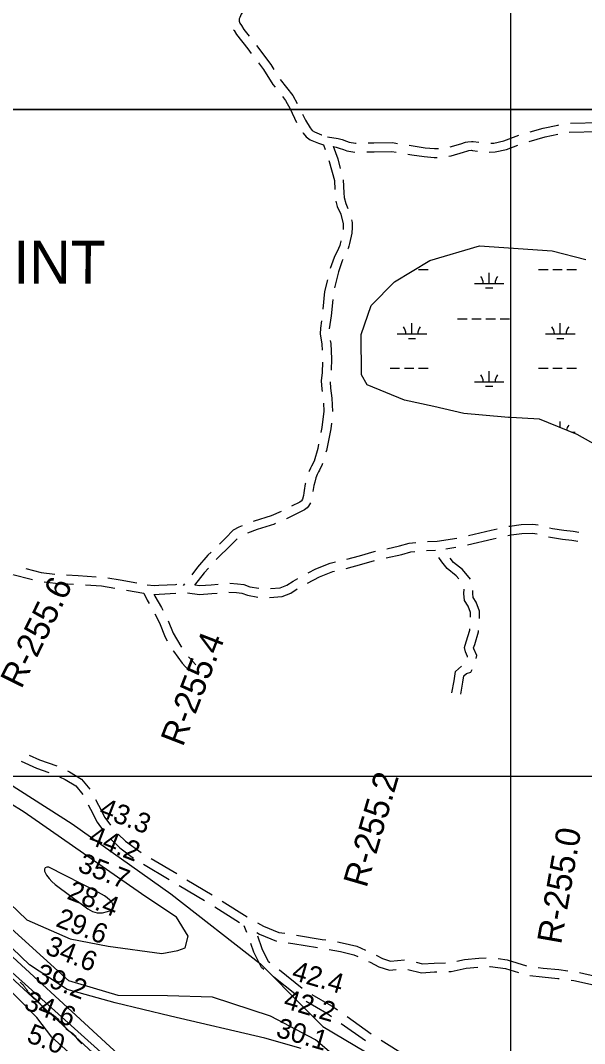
# Model space of a CAD drawing. Extents: x 3263578 to 3301413, y 764927 to 798602.
# Drawn here: x 3284415 to 3286323, y 787047 to 790507 of the extents above; entities that cross this region are included whole.
import ezdxf

# ---------------------------------------------------------------- set-up
doc = ezdxf.new("R2010")
doc.units = 0
for name, color, linetype in [('V-GRID-MAJR', 7, 'Continuous'), ('V-RIVR-RANG', 7, 'Continuous'), ('V-RIVR-RANG-IDEN', 7, 'Continuous'), ('V-ROAD-CNTR', 7, 'Continuous'), ('V-SITE-VEGE', 7, 'Continuous'), ('V-TOPO-DPTH', 7, 'Continuous'), ('V-TOPO-GNAM-IDEN', 7, 'Continuous'), ('V-TOPO-MAJR', 7, 'Continuous'), ('V-TOPO-MINR', 7, 'Continuous'), ('V-WETL-SWMP', 7, 'Continuous')]:
    doc.layers.add(name, color=color, linetype=linetype)

msp = doc.modelspace()

# ---------------------------------------------------------------- linework, layer by layer
at = {"layer": 'V-GRID-MAJR'}
for points in [[(3286075.4, 775830.8), (3286074.5, 781889.4), (3286073.6, 787951.5), (3286072.7, 794013.5), (3286072.7, 794016.9)], [(3267732.7, 787953.5), (3270352.8, 787952.6), (3275593.1, 787951.5), (3280833.3, 787951.1), (3286073.6, 787951.5), (3291313.9, 787952.6), (3296554.1, 787954.5), (3299174.3, 787955.8)]]:
    msp.add_spline(points, degree=3, dxfattribs=at)
at = {"layer": 'V-ROAD-CNTR'}
for p, q in [((3286275.6, 790159.3), (3286375.6, 790161.3)), ((3286271.1, 790129.2), (3286371, 790131.2)), ((3284969.3, 788601.1), (3284965, 788595.6)), ((3284857.1, 787672.8), (3284943.1, 787621.7)), ((3284831.2, 787653.3), (3284917.2, 787602.2)), ((3284977.4, 787601.2), (3285063.4, 787550.1)), ((3284951.6, 787581.7), (3285037.5, 787530.6)), ((3285097.4, 787529), (3285181.8, 787475.5)), ((3285071.6, 787509.8), (3285156.1, 787456.3)), ((3285180.1, 787423.2), (3285171.5, 787445.3)), ((3285581.3, 787056.6), (3285499.8, 787114.5)), ((3285601.1, 787079.3), (3285519.6, 787137.2)), ((3285719.4, 787004.4), (3285634.9, 787057.8))]:
    msp.add_line(p, q, dxfattribs=at)
for points in [[(3285168.8, 790539), (3285168, 790537.9), (3285161.5, 790528), (3285156.3, 790516.9), (3285154.5, 790511.8), (3285154.1, 790508.7), (3285154.5, 790503.6), (3285156.7, 790497.3), (3285162.3, 790489), (3285170.2, 790476.2), (3285188.2, 790453.2)], [(3285135.7, 790474.9), (3285137.1, 790472.8), (3285145.6, 790459), (3285183.9, 790410.1), (3285195.5, 790394.9)], [(3285212.8, 790421.7), (3285261.7, 790357.5), (3285271.9, 790341.2)], [(3285219.8, 790363.1), (3285237, 790340.5), (3285268.2, 790290.3), (3285275.9, 790280.5)], [(3285293.1, 790307.2), (3285336, 790252.6), (3285351.1, 790226)], [(3285300.6, 790249), (3285311, 790235.8), (3285327, 790207.6), (3285348.9, 790161.8)], [(3285368.6, 790190.1), (3285378.4, 790169.6), (3285394.9, 790143.3), (3285401.8, 790135), (3285409.4, 790129.7), (3285433.2, 790119.9), (3285433.6, 790119.8)], [(3286139.2, 790130), (3286182.4, 790141.9), (3286232.3, 790152.3), (3286236.4, 790153.4)], [(3285369.4, 790127.5), (3285370.5, 790125.7), (3285381.3, 790112.8), (3285394.9, 790103.2), (3285422.9, 790091.7), (3285439.3, 790086.5), (3285444.9, 790070.5)], [(3286005.3, 790091.2), (3286016.1, 790091.6), (3286050.4, 790099.4), (3286101, 790118.4)], [(3286135, 790097.7), (3286189.5, 790112.7), (3286232, 790121.6)], [(3285453.3, 790113.3), (3285489.7, 790107.7), (3285502.7, 790103.6), (3285518.1, 790097.9), (3285526.3, 790094.7), (3285548.4, 790091.6), (3285550.4, 790091.7)], [(3285472.9, 790081.2), (3285487.8, 790038.7), (3285496.6, 790006.5)], [(3285590.4, 790092.4), (3285610.5, 790092.8), (3285673.5, 790093.6), (3285690.1, 790090.9)], [(3285729.6, 790084.5), (3285743.4, 790082.2), (3285783.9, 790075.8), (3285815.8, 790073.2), (3285828.8, 790073.2)], [(3285868.3, 790079), (3285903.9, 790089.6), (3285920.4, 790095.1), (3285927.9, 790096.5), (3285940.2, 790097.5), (3285946.6, 790096.9), (3285965.5, 790094.7)], [(3286000.7, 790061), (3286020.1, 790061.8), (3286059, 790070.6), (3286097.1, 790084.9)], [(3285472.9, 790080), (3285482.8, 790078.4), (3285493, 790075.2), (3285507.3, 790069.9), (3285518.6, 790065.4), (3285545.8, 790061.7)], [(3285585.8, 790062.3), (3285611, 790062.8), (3285671.3, 790063.6), (3285685.6, 790061.3)], [(3285725, 790054.8), (3285738.6, 790052.6), (3285780.3, 790046), (3285814.6, 790043.2), (3285824.2, 790043.2)], [(3285863.9, 790047.4), (3285871.5, 790048.6), (3285913, 790061), (3285927.8, 790066), (3285931.7, 790066.7), (3285940.1, 790067.4), (3285943.6, 790067.1), (3285961, 790065)], [(3285458, 790032.8), (3285459.1, 790029.7), (3285476.8, 789965.5), (3285477.7, 789935.3)], [(3285506.7, 789967.9), (3285508, 789924), (3285509.5, 789908.2), (3285514.9, 789887.2), (3285522.6, 789870.3)], [(3285481.7, 789895.7), (3285486.5, 789877.2), (3285498.1, 789851.6), (3285506.4, 789819.4), (3285506.7, 789806.4), (3285506.4, 789799.8)], [(3285534.1, 789832.1), (3285536.3, 789823.5), (3285536.7, 789806.2), (3285535.9, 789786.8), (3285528, 789752.9), (3285525.3, 789743), (3285523.1, 789735.7), (3285522.5, 789734.1)], [(3285499, 789760.7), (3285498.9, 789760.2), (3285496.5, 789751.3), (3285494.8, 789745.6), (3285490.7, 789735.4), (3285475.4, 789705.6), (3285462.7, 789667.8)], [(3285505.3, 789698.1), (3285503.1, 789693.9), (3285490.7, 789657), (3285477.2, 789602.3)], [(3285452.9, 789629.1), (3285443.4, 789590.2), (3285437.4, 789530.5)], [(3285470.8, 789562.9), (3285465.2, 789507.5), (3285459.3, 789463.8), (3285459.3, 789463.6)], [(3285432.7, 789490.8), (3285429.4, 789466.5), (3285428.5, 789447.4), (3285434.4, 789411.5), (3285435.3, 789391.5)], [(3285462.7, 789423.9), (3285464.2, 789414.6), (3285466.7, 789362.7), (3285465.5, 789324.1)], [(3285436.3, 789351.6), (3285435.3, 789316.1), (3285431.8, 789288.2), (3285433.9, 789259.7), (3285435, 789252)], [(3285462.2, 789284.4), (3285463.8, 789262.9), (3285468.5, 789229.1), (3285470.6, 789184.9)], [(3285439.3, 789212.3), (3285440.5, 789185.6), (3285434.6, 789129.9), (3285431.2, 789113)], [(3285466.4, 789145.1), (3285464.3, 789125.3), (3285449.6, 789052.6), (3285448, 789046.9)], [(3285423.3, 789073.8), (3285420.5, 789059.8), (3285407.7, 789016.3), (3285398.8, 788999.3), (3285395.8, 788992.8)], [(3285396, 788993.2), (3285391, 788982.9), (3285390.1, 788980.6)], [(3285423, 788980), (3285418.6, 788971.1), (3285414.3, 788959.6), (3285410.4, 788945.6), (3285407.5, 788933.8), (3285404.2, 788914.2)], [(3285436.7, 789008.6), (3285435.6, 789004.9), (3285425.7, 788986.1), (3285423.2, 788980.4)], [(3285378.6, 788942.3), (3285378.1, 788939.9), (3285374.2, 788916.9), (3285373.2, 788909.4), (3285371.6, 788900.8), (3285368.5, 788887.4), (3285365.4, 788882.7), (3285364.3, 788881.4), (3285359.5, 788878), (3285332, 788863.9)], [(3285396.3, 788875.1), (3285389.4, 788864.5), (3285384.6, 788859), (3285375.2, 788852.3), (3285314.6, 788821.3), (3285314.2, 788821.1)], [(3285296.2, 788846), (3285263.2, 788831.6), (3285205, 788813.5), (3285202.2, 788812.4)], [(3285277.5, 788805.1), (3285273.7, 788803.5), (3285214.8, 788785.1), (3285182.9, 788773)], [(3286066.5, 788796.4), (3286069.8, 788797.1), (3286108.8, 788802.2), (3286148, 788803.2), (3286165.9, 788800.7)], [(3285164.8, 788798.2), (3285153.2, 788793.8), (3285134.5, 788782.7), (3285107.7, 788755.9), (3285087.7, 788736.3)], [(3285930.2, 788764.6), (3286007.3, 788782.6), (3286027.6, 788787.3)], [(3286063.4, 788764.8), (3286075.2, 788767.6), (3286111.1, 788772.3), (3286146.3, 788773.1), (3286162.6, 788770.8)], [(3286204.7, 788791.1), (3286214.1, 788788.9), (3286252.3, 788782.7), (3286284.4, 788779.4), (3286303.5, 788776.2)], [(3285148.2, 788754), (3285128.8, 788734.6), (3285077, 788683.7)], [(3285654.5, 788720.5), (3285697.1, 788729.9), (3285729.2, 788739), (3285752, 788741.9)], [(3285791.9, 788744.3), (3285824.5, 788745.6), (3285891.1, 788756.2)], [(3285927, 788733.1), (3286014.1, 788753.3), (3286024.4, 788755.7)], [(3286201.3, 788761.1), (3286208.2, 788759.4), (3286248.4, 788753), (3286280.3, 788749.7), (3286300.2, 788746.3)], [(3285059.2, 788708.3), (3285048.9, 788698.1), (3285013.5, 788657.5), (3284994, 788632.6)], [(3285519, 788685.4), (3285561.5, 788696.8), (3285610.8, 788710.9), (3285615.4, 788711.9)], [(3285651.3, 788689.1), (3285704.4, 788700.8), (3285735.1, 788709.5), (3285748.8, 788711.2)], [(3285788.6, 788714.1), (3285819, 788715.3)], [(3285853.7, 788719.8), (3285887.8, 788725.3)], [(3285387.7, 788638.9), (3285414, 788652.5), (3285462.3, 788671.9), (3285480.2, 788675.8)], [(3285516, 788653.5), (3285569.6, 788667.9), (3285612.4, 788680.1)], [(3285897.3, 788618.2), (3285888.6, 788628.5), (3285857.8, 788653.1), (3285839.7, 788676.1), (3285829.4, 788690.6)], [(3285937.3, 788617.2), (3285909.6, 788650.1), (3285879.2, 788674.3), (3285868.1, 788688.6)], [(3284358.7, 788641.4), (3284384.3, 788634), (3284455.5, 788616.5)], [(3284432.6, 788653), (3284484.8, 788640.2), (3284530.7, 788634.3)], [(3284570.6, 788631.6), (3284609.9, 788629.4), (3284670.4, 788625.6)], [(3285050.3, 788654.1), (3285036.6, 788638.4), (3285003.9, 788596.6)], [(3285385.8, 788604.1), (3285426.5, 788625.2), (3285471.1, 788643.2), (3285477, 788644.4)], [(3284494.7, 788608.7), (3284532.9, 788603.7), (3284594.3, 788600.2)], [(3284634.2, 788597.8), (3284688.5, 788594.4), (3284733.5, 788587.3)], [(3284710.1, 788621.4), (3284752.2, 788614.8), (3284808.8, 788604.9)], [(3284843.7, 788598.7), (3284866.8, 788596.2), (3284882.4, 788597), (3284939.4, 788599.8), (3284943.5, 788600)], [(3285004.2, 788598.1), (3285021.3, 788595.9), (3285059.9, 788598.5), (3285082.9, 788601)], [(3285122.7, 788603.7), (3285148.6, 788601.7), (3285170, 788599), (3285190.4, 788592), (3285220.8, 788586.8)], [(3285260.7, 788585.4), (3285293.3, 788588.4), (3285315.5, 788597.2), (3285336.9, 788610.6), (3285352.6, 788619.8)], [(3284773, 788580.7), (3284831.9, 788570.4), (3284843, 788546.8), (3284849.8, 788534.7)], [(3284866.3, 788566.1), (3284883.9, 788567), (3284940.2, 788569.8)], [(3284866.8, 788566.6), (3284869.7, 788560.5), (3284891.5, 788521.7), (3284896.2, 788512.4)], [(3284980.1, 788570.9), (3285020.5, 788565.8), (3285062.5, 788568.6), (3285079.6, 788570.5)], [(3285119.4, 788573.9), (3285145.5, 788571.8), (3285163.2, 788569.7), (3285183, 788562.9), (3285217.6, 788556.9)], [(3285257.5, 788555), (3285300.4, 788558.9), (3285329.2, 788570.4), (3285351.1, 788584.2)], [(3285937.6, 788489.4), (3285937.2, 788504.2), (3285929.5, 788526.3), (3285916.9, 788544.9), (3285915, 788568.6), (3285915.8, 788584.1)], [(3285967.7, 788483.9), (3285967, 788509.6), (3285956.6, 788539.9), (3285946.2, 788555.2), (3285945, 788569.1), (3285945.5, 788578.8)], [(3284869.1, 788499.7), (3284884.4, 788469.4), (3284904.2, 788421.2), (3284911.3, 788409.2)], [(3284913.9, 788476.6), (3284931.1, 788434.6), (3284957.3, 788390.4), (3284959.2, 788387.7)], [(3285926.8, 788354.2), (3285927.1, 788356), (3285920.4, 788371.8), (3285916.4, 788386.7), (3285922.7, 788405.3), (3285934.4, 788445.4), (3285934.9, 788449.6)], [(3285956.3, 788348.7), (3285958.1, 788359.7), (3285948.9, 788381.6), (3285947.7, 788385.7), (3285951.3, 788396.3), (3285964, 788439.6), (3285964.5, 788444.1)], [(3284931.7, 788374.8), (3284932.2, 788373.9), (3284961.5, 788333.4), (3284985.6, 788307.1)], [(3284982.7, 788355.3), (3284984.8, 788352.4), (3285007.8, 788327.3)], [(3285874.4, 788233.4), (3285881.4, 788273.8), (3285886.2, 788305.1), (3285906.3, 788323.5)], [(3285903.9, 788228.2), (3285911, 788268.9), (3285914.2, 788290.1), (3285924, 788299), (3285937.7, 788303.1), (3285942.2, 788311.8)], [(3284444.2, 788022.4), (3284479.5, 788006.2), (3284537.2, 787986.1)], [(3284417.5, 788001.6), (3284468.3, 787978.4), (3284510, 787963.8)], [(3284547, 787948.9), (3284566.1, 787939.9), (3284601.6, 787918.5), (3284625.2, 787889.4)], [(3284573.6, 787969.5), (3284580.2, 787966.4), (3284621.5, 787941.5), (3284649.6, 787907)], [(3284668.8, 787872.1), (3284678, 787853.6), (3284699.9, 787811.6), (3284718.7, 787785.7)], [(3284644.1, 787854.3), (3284651.3, 787840), (3284674.3, 787795.8), (3284694.4, 787768.2)], [(3284720.4, 787738), (3284750.4, 787708.7), (3284797.4, 787674.6)], [(3284745.1, 787755.8), (3284769.8, 787731.7), (3284822.8, 787693.3)], [(3285216.4, 787455.4), (3285236.5, 787444), (3285288.9, 787423), (3285309.1, 787420.1)], [(3285214.2, 787422.2), (3285223.5, 787416.9), (3285281, 787393.9)], [(3285238.2, 787297.5), (3285229.6, 787304), (3285204.4, 787356.4), (3285194.1, 787385.8)], [(3285258, 787320.2), (3285253.4, 787323.6), (3285232.2, 787367.9), (3285217.3, 787410.6)], [(3285320.6, 787388.1), (3285336.2, 787385.8), (3285419.2, 787371.7)], [(3285348.7, 787414.1), (3285434.7, 787399.5), (3285447.3, 787397.4)], [(3285486.8, 787390.9), (3285502.9, 787388.3), (3285552.2, 787376), (3285582.1, 787362.5)], [(3285458.7, 787365.1), (3285496.8, 787358.9), (3285542.3, 787347.5), (3285555.5, 787341.6)], [(3285592, 787325.2), (3285597.6, 787322.7), (3285627.2, 787307), (3285662.9, 787295), (3285685.5, 787297.2)], [(3285618.4, 787345.7), (3285639.1, 787334.7), (3285666.4, 787325.5), (3285713.9, 787330.1)], [(3285752.8, 787322), (3285774.3, 787316.4), (3285813.7, 787319.6), (3285852, 787320.2)], [(3285891.3, 787325.9), (3285917.3, 787332), (3285964.9, 787335.9), (3285990.5, 787337)], [(3286030.3, 787334.5), (3286061.6, 787330.7), (3286126.9, 787310.2)], [(3285367.8, 787233.5), (3285290.5, 787295.9), (3285290, 787296.3)], [(3285725.1, 787298.2), (3285771.7, 787286.1), (3285815.1, 787289.6), (3285823.4, 787289.8)], [(3285863.4, 787290.4), (3285872, 787290.6), (3285921.9, 787302.3), (3285961.9, 787305.6)], [(3286001.9, 787307.5), (3286003.1, 787307.5), (3286055.2, 787301.2), (3286099.3, 787287.4)], [(3286166.4, 787304.4), (3286182.8, 787302.3), (3286236.1, 787297.2), (3286265.8, 787293.6)], [(3286305.3, 787287.4), (3286360.1, 787274.8), (3286402.6, 787264.4)], [(3285348.1, 787210.9), (3285272.1, 787272.2), (3285270.2, 787273.6)], [(3286138, 787277.6), (3286179.6, 787272.5), (3286232.9, 787267.4), (3286237.4, 787266.8)], [(3286277.1, 787262), (3286286.5, 787260.9), (3286353.2, 787245.6), (3286374.7, 787240.4)], [(3285487, 787160.3), (3285467.7, 787173.9), (3285401.5, 787212.2)], [(3285467.1, 787137.6), (3285451.5, 787148.7), (3285381.5, 787189.1)]]:
    msp.add_lwpolyline(points, dxfattribs=at)
at = {"layer": 'V-SITE-VEGE'}
msp.add_line((3281686.3, 790206), (3288056.1, 790206), dxfattribs=at)
for points in [[(3288056.1, 790206), (3281686.3, 790206)], [(3284413.3, 787255.6), (3284414.9, 787254.2), (3284416.1, 787252.5), (3284420.6, 787247.8), (3284422.2, 787246.5), (3284423.9, 787244.8), (3284425.9, 787242.8), (3284427.5, 787240.5), (3284429.2, 787238.3), (3284431, 787235.8), (3284432.9, 787233.3), (3284433.9, 787231.7), (3284434.9, 787230.4), (3284436.2, 787228.4), (3284436.6, 787227.4), (3284438.5, 787224.3), (3284439.9, 787222.7), (3284442.9, 787219.8), (3284445.2, 787217.3), (3284446.2, 787215.8), (3284454.3, 787207.4), (3284456.6, 787205.3), (3284457.8, 787203.8), (3284460.2, 787201.8), (3284461.6, 787200.3), (3284465.3, 787197), (3284467.9, 787194.3), (3284471, 787191.6), (3284475.7, 787186.6), (3284477.3, 787185.2), (3284479.1, 787183.3)], [(3284479.1, 787183.3), (3284480.5, 787182.3), (3284481.2, 787181.3), (3284482.6, 787179.8), (3284483.6, 787179), (3284484.6, 787177.5), (3284486.4, 787175.5), (3284488.7, 787171.6), (3284489.8, 787168.9), (3284491.2, 787167.7), (3284493, 787165.2), (3284494.1, 787164.2), (3284495.7, 787162.5), (3284497.9, 787160.5), (3284499.5, 787159.4), (3284502.2, 787157.1), (3284503.2, 787156.7), (3284504, 787156.1), (3284506, 787155), (3284507.8, 787154.2), (3284509.4, 787152.9), (3284510.4, 787152.5), (3284512.8, 787151), (3284515, 787150), (3284516.9, 787148.5), (3284522.7, 787145.3), (3284524.3, 787144.9), (3284524.9, 787144.1), (3284525.9, 787143.4), (3284527.7, 787141.8), (3284531, 787139.5), (3284533.4, 787137.6), (3284535, 787136.1), (3284536.2, 787135.3), (3284538.1, 787133.2), (3284539.3, 787131.6), (3284543, 787127.3), (3284544.4, 787125.8), (3284545.8, 787124.6), (3284546.8, 787123.3), (3284548.7, 787121.5), (3284552.1, 787117.7), (3284553.5, 787116.5), (3284556.2, 787113.6), (3284558.6, 787110.5), (3284563.1, 787105.2), (3284564.2, 787103.5), (3284565.6, 787101.9), (3284568.2, 787099.4), (3284569.7, 787097.5), (3284576.6, 787091.3), (3284584.8, 787085.9), (3284587.2, 787084.6), (3284590.7, 787081.9), (3284597.6, 787076.1), (3284600.2, 787073.4), (3284600.8, 787072.5), (3284601.6, 787071.3), (3284602.5, 787069.3), (3284603.3, 787067.8), (3284603.9, 787067), (3284604.6, 787065.4), (3284606.4, 787062.7), (3284607.4, 787061.5), (3284607.9, 787060.5), (3284609.3, 787059.2), (3284611.7, 787056.7), (3284612.9, 787055.3), (3284616.4, 787052.2), (3284618.2, 787050.3), (3284619.2, 787049.7), (3284620, 787048.7), (3284622.5, 787046.4)]]:
    msp.add_lwpolyline(points, dxfattribs=at)
at = {"layer": 'V-TOPO-DPTH'}
msp.add_lwpolyline([(3287407, 784330.7), (3287311.5, 784434.4), (3287196.3, 784560), (3287127.7, 784631.4), (3287054.2, 784749.6), (3286985.6, 784843.2), (3286904.8, 784968.7), (3286811.8, 785128.7), (3286743.3, 785244.4), (3286689.3, 785296.2), (3285860.1, 785897.9), (3285198, 786519), (3284396.1, 787258.3), (3284165.5, 787472.7), (3284069.9, 787561.4), (3283479.1, 788192.1), (3283405.6, 788288.2), (3283042.1, 788658.5)], dxfattribs=at)
at = {"layer": 'V-TOPO-MAJR'}
for points in [[(3285363.9, 787031), (3285241.1, 787065.7), (3284921.8, 787140.3), (3284735.1, 787185), (3284573, 787229.6), (3284445.4, 787313.5), (3284268.8, 787481.1), (3284057.8, 787634), (3283533.5, 788305), (3283423.1, 788396.3), (3283271, 788519.5), (3283111.4, 788661)], [(3284674.5, 787489.4), (3284691.6, 787489.6), (3284709.3, 787493.4), (3284717, 787496.3), (3284724.5, 787503), (3284728.5, 787510.3), (3284727.2, 787518.5), (3284722.4, 787527.3), (3284716.6, 787532.4), (3284707.7, 787539.5), (3284698.6, 787546.2), (3284688.9, 787552.2), (3284679, 787557.7), (3284510.1, 787643.1), (3284503.3, 787643.2), (3284498.4, 787641.4), (3284496.4, 787636.6), (3284496.2, 787629.7), (3284503.2, 787617.1), (3284511.3, 787605.4), (3284521, 787595), (3284531.9, 787585.5), (3284642.1, 787502.7), (3284658, 787494.3), (3284674.5, 787489.4)]]:
    msp.add_lwpolyline(points, dxfattribs=at)
at = {"layer": 'V-TOPO-MINR'}
for points in [[(3283483, 788673.9), (3283706, 788480.4), (3283912, 788302.9), (3284073.8, 788140.3), (3284279.9, 787987.4), (3284589.1, 787790), (3284922.8, 787553.2), (3285227, 787316.5), (3285374.1, 787168.6), (3285437.8, 787104.6), (3285653.8, 786976.2), (3285938.4, 786749.4), (3286262.3, 786566.7), (3286856.1, 786152.3), (3287224.2, 785890.9), (3287641.3, 785604.7), (3287818, 785501.1)], [(3285886.9, 785838.9), (3284520.9, 787068.7), (3284469.5, 787135.2), (3284280.7, 787327.4), (3284094.4, 787512.2), (3284018.3, 787581.2), (3283113.8, 788547), (3283020.2, 788657.8)], [(3283042.1, 788658.5), (3283405.6, 788288.2), (3283479.1, 788192.1), (3284069.9, 787561.4), (3284165.5, 787472.7), (3284396.1, 787258.3), (3285198, 786519), (3285860.1, 785897.9), (3286689.3, 785296.2), (3286743.3, 785244.4), (3286811.8, 785128.7), (3286904.8, 784968.7), (3286985.6, 784843.2), (3287054.2, 784749.6), (3287127.7, 784631.4), (3287196.3, 784560), (3287311.5, 784434.4), (3287407, 784330.7)], [(3287559.9, 784662.7), (3287020.5, 785039.7), (3286873.4, 785182.6), (3286777.7, 785264), (3286704.1, 785308.4), (3286613.3, 785379.9), (3285887.1, 785905.2), (3285220.1, 786538.6), (3284386.3, 787287.8), (3284177.9, 787492.3), (3284055.2, 787588.5), (3283516, 788199.4), (3283454.8, 788280.7), (3283398.4, 788339.8), (3283265.9, 788458.1), (3283104.1, 788623.2), (3283064.3, 788659.3)], [(3283087.3, 788660.1), (3283339.6, 788440.7), (3283491.7, 788319.9), (3284052.8, 787608.2), (3284173.1, 787531.7), (3284273.6, 787450.3), (3284344.7, 787378.9), (3285002, 786775.1), (3285058.3, 786708.6), (3285124.5, 786647), (3285188.3, 786587.8), (3285838.1, 785961.9), (3285877.3, 785932.3), (3286672.3, 785362.6), (3286716.5, 785340.3), (3286773, 785318.1), (3286905.5, 785251.4), (3287052.8, 785165), (3287195.1, 785063.9), (3287384.1, 784955.3), (3287514.1, 784866.4), (3287633.9, 784823.7)], [(3284264.3, 787628.5), (3284435.9, 787465.9), (3284583.2, 787401.6), (3284711, 787376.7), (3284892.8, 787351.7), (3284946.9, 787361.4), (3284971.5, 787371.2), (3284981.4, 787410.5), (3284942.2, 787474.5), (3284839.2, 787543.6), (3284716.5, 787627.4), (3284427, 787829.7), (3284171.7, 787987.6)], [(3285707.5, 786809), (3285413.1, 787060.4), (3285260.9, 787139.4), (3285064.5, 787203.8), (3284912.1, 787209.1), (3284745, 787209.5), (3284577.9, 787259.1), (3284332.7, 787480.9)]]:
    msp.add_lwpolyline(points, dxfattribs=at)
at = {"layer": 'V-WETL-SWMP'}
for p, q in [((3285761.4, 789664), (3285793.4, 789664)), ((3286000.2, 789617.6), (3286000.2, 789653.6)), ((3286167.3, 789664), (3286199.3, 789664)), ((3286215.3, 789664), (3286247.3, 789664)), ((3286263.3, 789664), (3286295.3, 789664)), ((3285950.2, 789617.6), (3286050.2, 789617.6)), ((3285988.2, 789602.1), (3286012.2, 789602.1)), ((3285893.4, 789497.5), (3285925.4, 789497.5)), ((3285941.4, 789497.5), (3285973.4, 789497.5)), ((3285989.4, 789497.5), (3286021.4, 789497.5)), ((3286037.4, 789497.5), (3286069.4, 789497.5)), ((3285738.8, 789446.7), (3285738.8, 789482.7)), ((3286240.7, 789446.8), (3286240.7, 789482.8)), ((3285688.8, 789446.7), (3285788.8, 789446.7)), ((3285726.8, 789431.3), (3285750.8, 789431.3)), ((3286190.7, 789446.8), (3286290.7, 789446.8)), ((3286228.7, 789431.3), (3286252.7, 789431.3)), ((3285665.4, 789331.3), (3285697.4, 789331.3)), ((3285713.4, 789331.3), (3285745.4, 789331.3)), ((3285761.4, 789331.3), (3285793.4, 789331.3)), ((3286000.2, 789284.9), (3286000.2, 789320.9)), ((3286167.3, 789331.3), (3286199.3, 789331.3)), ((3286215.3, 789331.3), (3286247.3, 789331.3)), ((3286263.3, 789331.3), (3286295.3, 789331.3)), ((3285950.2, 789284.9), (3286050.2, 789284.9)), ((3285988.2, 789269.5), (3286012.2, 789269.5)), ((3286065.2, 789164.8), (3286069.4, 789164.8)), ((3286240.7, 789129.9), (3286240.7, 789150.1)), ((3286280.3, 789114.1), (3286290.7, 789114.1))]:
    msp.add_line(p, q, dxfattribs=at)
msp.add_lwpolyline([(3286390.2, 789054.8), (3286297.9, 789107.1), (3286170.2, 789157.9), (3286053.3, 789165.6), (3285914.9, 789178), (3285813.3, 789201.1), (3285713.3, 789222.6), (3285587.2, 789275), (3285568.7, 789308.8), (3285567.2, 789444.2), (3285601.1, 789542.7), (3285679.6, 789622.6), (3285799.6, 789694.9), (3285967.3, 789744.1), (3286213.5, 789727.1), (3286327.3, 789697.9)], dxfattribs=at)
for centre, start, end in [((3285945, 789618), 359.2323, 40.776), ((3286055.5, 789618), 139.2323, 180.776), ((3285683.5, 789447.2), 359.2323, 40.776), ((3285794, 789447.2), 139.2323, 180.776), ((3286185.5, 789447.2), 359.2323, 40.776), ((3286295.9, 789447.2), 139.2323, 180.776), ((3285945, 789285.4), 359.2323, 40.776), ((3286055.5, 789285.4), 139.2323, 180.776), ((3286296, 789114.6), 139.2323, 168.475)]:
    msp.add_arc(centre, 35.2, start, end, dxfattribs=at)

# ---------------------------------------------------------------- texts
at = {"layer": 'V-RIVR-RANG'}
for s, rotation, p in [('43.3', 338.7283, (3284676.5, 787817.7)), ('44.2', 338.7283, (3284640.4, 787724.5)), ('35.7', 338.7283, (3284604.4, 787631.2)), ('28.4', 338.7283, (3284568.3, 787537.9)), ('29.6', 338.7283, (3284530.6, 787445.3)), ('34.6', 338.7283, (3284494.5, 787352)), ('39.2', 338.7283, (3284460.2, 787258.1)), ('42.4', 343.6083, (3285328.9, 787264.3)), ('34.6', 338.7283, (3284422.4, 787165.5)), ('42.2', 343.6083, (3285300.9, 787168.3)), ('5.0', 338.9253, (3284431.9, 787054.2)), ('30.1', 343.6083, (3285275.2, 787071.6))]:
    msp.add_text(s, height=67, rotation=rotation, dxfattribs=at).set_placement(p)
at = {"layer": 'V-RIVR-RANG-IDEN'}
for s, rotation, p in [('R-255.6', 63.7352, (3284417.4, 788243.6)), ('R-255.4', 68.8701, (3284963.8, 788048)), ('R-255.2', 73.749, (3285585, 787571.1)), ('R-255.0', 79.9824, (3286243.5, 787380.2))]:
    msp.add_text(s, height=83, rotation=rotation, dxfattribs=at).set_placement(p)
at = {"layer": 'V-TOPO-GNAM-IDEN'}
msp.add_text('FANCY  POINT', height=145, rotation=359.9292, dxfattribs=at).set_placement((3283345.4, 789618.1))

doc.saveas('drawing.dxf')
